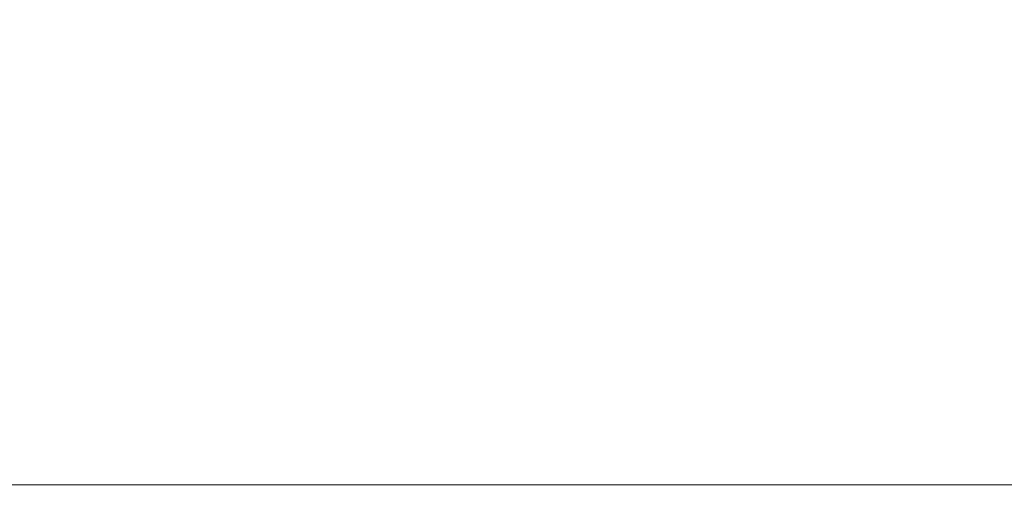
# Model space of a CAD drawing. Header units: millimetres. Extents: x -2233 to 65662, y -50530 to 6847.
# Tile 578 of 656: x 16249 to 21397, y -2545 to -67. Entities that reach past the tile are written whole.
import ezdxf

# ---------------------------------------------------------------- set-up
doc = ezdxf.new("R2010")
doc.units = ezdxf.units.MM
doc.layers.add('COTAS_P', color=1, linetype='Continuous', lineweight=0)
doc.dimstyles.new('R19_100', dxfattribs={"dimtxt": 250, "dimasz": 150, "dimexe": 150, "dimexo": 80, "dimgap": 100, "dimtad": 1, "dimtih": 1, "dimtoh": 1, "dimdsep": 46, "dimcen": 0.09, "dimadec": 0, "dimazin": 0, "dimtfac": 1, "dimtdec": 4, "dimtofl": 0, "dimtmove": 0, "dimatfit": 3, "dimfxl": 1, "dimtolj": 1, "dimtzin": 0, "dimarcsym": 0})

# ---------------------------------------------------------------- blocks, each defined once
blk = doc.blocks.new('DIM_R32_26')
at = {"layer": 'COTAS_P'}
for p, q in [((112.7, 0), (112.7, -2500)), ((65298.1, 0), (65298.1, -2500)), ((112.7, -2500), (262.7, -2455)), ((65298.1, -2500), (65148.1, -2455)), ((112.7, -2500), (65298.1, -2500)), ((112.7, -2500), (262.7, -2545)), ((65298.1, -2500), (65148.1, -2545))]:
    blk.add_line(p, q, dxfattribs=at)
blk.add_text('65185.39 P', height=250, dxfattribs=at).set_placement((32705.4, -2400))

msp = doc.modelspace()

# ---------------------------------------------------------------- dimensions: what is measured, and where the dimension line sits
at = {"layer": 'COTAS_P'}
dim = msp.add_aligned_dim(p1=(112.7, 0), p2=(65298.0949, 0), distance=-2500, text='<> P', dimstyle='R19_100', dxfattribs=at)
dim.commit()
dim.dimension.update_dxf_attribs({"geometry": 'DIM_R32_26', "text_midpoint": (32705.3975, -2500)})

doc.saveas('drawing.dxf')
